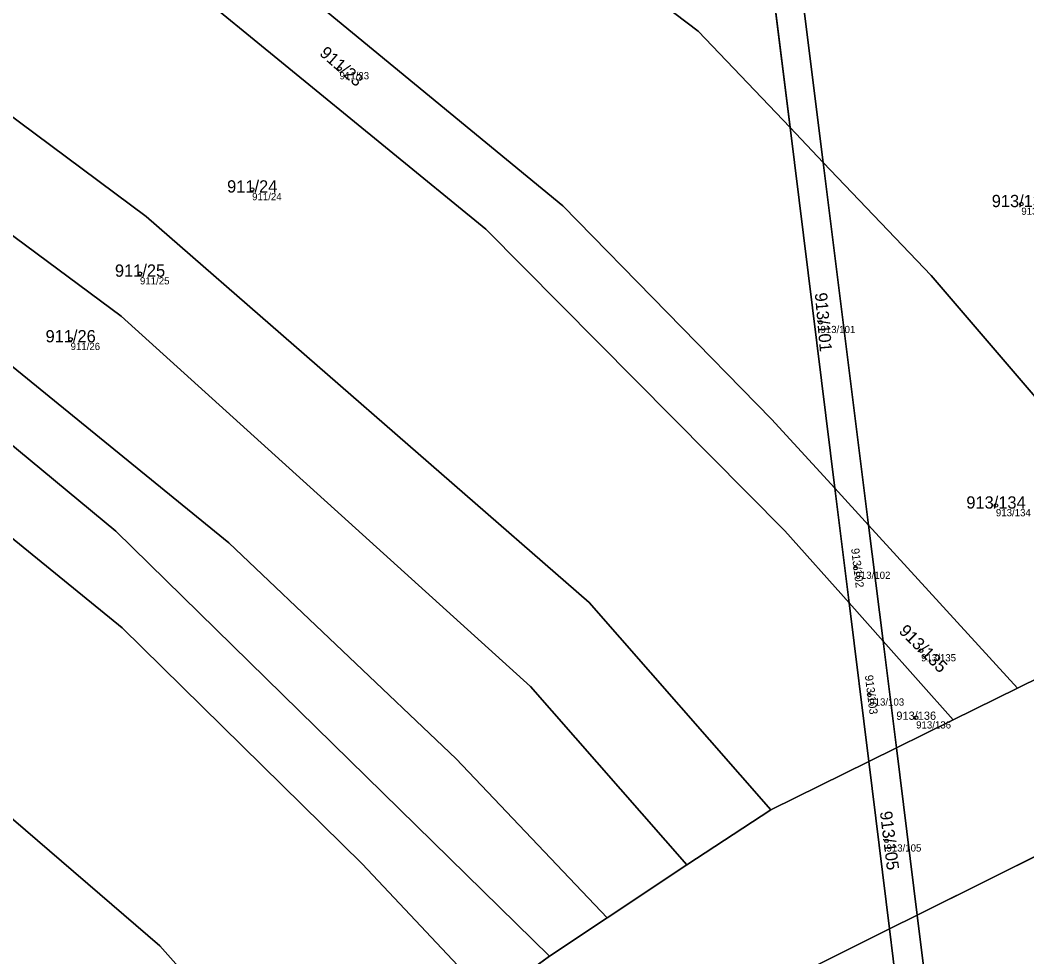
# Model space of a CAD drawing. Extents: x -603967 to -594699, y -1179315 to -1165625.
# Drawn here: x -596374.8 to -596235.4, y -1171398.9 to -1171269.1 of the extents above; entities that cross this region are included whole.
import ezdxf

# ---------------------------------------------------------------- set-up
doc = ezdxf.new("R2010")
doc.units = 0
for name, color, linetype in [('Definiční body', 7, 'Continuous'), ('Hranice parcel', 7, 'Continuous'), ('Parcelní čísla', 7, 'Continuous'), ('Polygon parcely', 7, 'Continuous')]:
    doc.layers.add(name, color=color, linetype=linetype)

msp = doc.modelspace()

# ---------------------------------------------------------------- linework, layer by layer
at = {"layer": 'Definiční body'}
for centre in [(-596330.59, -1171275.83994), (-596342.7, -1171292.58994), (-596236.15, -1171294.60994), (-596358.24, -1171304.24994), (-596263.98, -1171310.98994), (-596367.85, -1171313.33994), (-596239.67, -1171336.36994), (-596259.12, -1171345.03994), (-596250.03, -1171356.46994), (-596257.21, -1171362.59994), (-596250.72, -1171365.76994), (-596254.83, -1171382.81994)]:
    msp.add_circle(centre, 0.25, dxfattribs=at)
at = {"layer": 'Hranice parcel'}
for p, q in [((-596268.19, -1171284.01), (-596273.43, -1171241.74)), ((-596263.59, -1171288.83), (-596269.04, -1171245.23)), ((-596268.19, -1171284.01), (-596263.59, -1171288.83)), ((-596261.99, -1171333.97), (-596268.19, -1171284.01)), ((-596257.31, -1171339.09), (-596263.59, -1171288.83)), ((-596261.99, -1171333.97), (-596257.31, -1171339.09)), ((-596260.02, -1171349.85), (-596261.99, -1171333.97)), ((-596255.31, -1171355.15), (-596257.31, -1171339.09)), ((-596257.31, -1171339.09), (-596236.66, -1171361.66)), ((-596250.57, -1171393.12), (-596151.05, -1171343.57)), ((-596236.66, -1171361.66), (-596210.66, -1171348.83)), ((-596260.02, -1171349.85), (-596255.31, -1171355.15)), ((-596257.29, -1171371.84), (-596260.02, -1171349.85)), ((-596253.46, -1171369.95), (-596255.31, -1171355.15)), ((-596255.31, -1171355.15), (-596245.6, -1171366.07)), ((-596245.6, -1171366.07), (-596236.66, -1171361.66)), ((-596253.46, -1171369.95), (-596245.6, -1171366.07)), ((-596257.29, -1171371.84), (-596253.46, -1171369.95)), ((-596250.57, -1171393.12), (-596253.46, -1171369.95)), ((-596270.84, -1171378.52), (-596257.29, -1171371.84)), ((-596254.42, -1171395.03), (-596257.29, -1171371.84)), ((-596282.47, -1171386.14), (-596270.84, -1171378.52)), ((-596293.54, -1171393.49), (-596282.47, -1171386.14)), ((-596301.49, -1171398.78), (-596293.54, -1171393.49)), ((-596254.42, -1171395.03), (-596250.57, -1171393.12)), ((-596270.1, -1171402.84), (-596254.42, -1171395.03)), ((-596252.36, -1171411.65), (-596254.42, -1171395.03)), ((-596309.76, -1171404.78), (-596301.49, -1171398.78))]:
    msp.add_line(p, q, dxfattribs=at)
for points in [[(-596393.97, -1171188.58), (-596346.11, -1171221.25), (-596280.92, -1171270.64), (-596268.19, -1171284.01)], [(-596417.65, -1171206.31), (-596349.34, -1171253.93), (-596299.64, -1171294.84), (-596270.75, -1171324.41), (-596261.99, -1171333.97)], [(-596425.27, -1171211.94), (-596352.01, -1171263.94), (-596310.35, -1171298.07), (-596268.9, -1171339.86), (-596260.02, -1171349.85)], [(-596447.87, -1171228.93), (-596357.37, -1171296.34), (-596296.02, -1171349.81), (-596270.84, -1171378.52)], [(-596459.03, -1171237.25), (-596360.85, -1171310.12), (-596304.13, -1171361.46), (-596282.47, -1171386.14)], [(-596471.01, -1171246.23), (-596414.68, -1171285.56), (-596345.94, -1171341.55), (-596314.45, -1171371.44), (-596293.54, -1171393.49)], [(-596479.13, -1171252.35), (-596402.34, -1171306.16), (-596361.58, -1171339.93), (-596301.49, -1171398.78)], [(-596487.18, -1171258.36), (-596410.39, -1171312.84), (-596360.71, -1171353.33), (-596327.48, -1171386.02), (-596309.76, -1171404.78)], [(-596509.37, -1171275.04), (-596446.6, -1171318.95), (-596355.5, -1171397.36), (-596333.54, -1171422.04)], [(-596263.59, -1171288.83), (-596248.66, -1171304.51), (-596210.66, -1171348.83)], [(-596248.49, -1171409.86), (-596248.71, -1171408), (-596250.57, -1171393.12)]]:
    msp.add_lwpolyline(points, dxfattribs=at)
at = {"layer": 'Polygon parcely'}
for points in [[(-596280.92, -1171270.64), (-596268.19, -1171284.01), (-596273.43, -1171241.74), (-596305.04, -1171216.6), (-596352.98, -1171183.19), (-596370.19, -1171170.39), (-596373.77, -1171173.39), (-596393.97, -1171188.58), (-596346.11, -1171221.25)], [(-596299.64, -1171294.84), (-596270.75, -1171324.41), (-596261.99, -1171333.97), (-596268.19, -1171284.01), (-596280.92, -1171270.64), (-596346.11, -1171221.25), (-596393.97, -1171188.58), (-596417.65, -1171206.31), (-596349.34, -1171253.93)], [(-596260.02, -1171349.85), (-596261.99, -1171333.97), (-596270.75, -1171324.41), (-596299.64, -1171294.84), (-596349.34, -1171253.93), (-596417.65, -1171206.31), (-596425.27, -1171211.94), (-596352.01, -1171263.94), (-596310.35, -1171298.07), (-596268.9, -1171339.86)], [(-596270.84, -1171378.52), (-596257.29, -1171371.84), (-596260.02, -1171349.85), (-596268.9, -1171339.86), (-596310.35, -1171298.07), (-596352.01, -1171263.94), (-596425.27, -1171211.94), (-596447.87, -1171228.93), (-596357.37, -1171296.34), (-596296.02, -1171349.81)], [(-596360.85, -1171310.12), (-596304.13, -1171361.46), (-596282.47, -1171386.14), (-596270.84, -1171378.52), (-596296.02, -1171349.81), (-596357.37, -1171296.34), (-596447.87, -1171228.93), (-596459.03, -1171237.25)], [(-596414.68, -1171285.56), (-596345.94, -1171341.55), (-596314.45, -1171371.44), (-596293.54, -1171393.49), (-596282.47, -1171386.14), (-596304.13, -1171361.46), (-596360.85, -1171310.12), (-596459.03, -1171237.25), (-596471.01, -1171246.23)], [(-596269.04, -1171245.23), (-596273.43, -1171241.74), (-596268.19, -1171284.01), (-596263.59, -1171288.83)], [(-596301.49, -1171398.78), (-596293.54, -1171393.49), (-596314.45, -1171371.44), (-596345.94, -1171341.55), (-596414.68, -1171285.56), (-596471.01, -1171246.23), (-596479.13, -1171252.35), (-596402.34, -1171306.16), (-596361.58, -1171339.93)], [(-596192.69, -1171339.97), (-596235.15, -1171255.29), (-596236.98, -1171256.85), (-596243.69, -1171262.56), (-596245.42, -1171264.03), (-596269.04, -1171245.23), (-596263.59, -1171288.83), (-596248.66, -1171304.51), (-596210.66, -1171348.83)], [(-596360.71, -1171353.33), (-596327.48, -1171386.02), (-596309.76, -1171404.78), (-596301.49, -1171398.78), (-596361.58, -1171339.93), (-596402.34, -1171306.16), (-596479.13, -1171252.35), (-596487.18, -1171258.36), (-596410.39, -1171312.84)], [(-596355.5, -1171397.36), (-596333.54, -1171422.04), (-596309.76, -1171404.78), (-596327.48, -1171386.02), (-596360.71, -1171353.33), (-596410.39, -1171312.84), (-596487.18, -1171258.36), (-596509.37, -1171275.04), (-596446.6, -1171318.95)], [(-596343.39, -1171452.32), (-596336.12, -1171446.45), (-596330.52, -1171441.94), (-596341.66, -1171427.93), (-596333.54, -1171422.04), (-596355.5, -1171397.36), (-596446.6, -1171318.95), (-596509.37, -1171275.04), (-596532.62, -1171292.42), (-596465.82, -1171340.82), (-596393.01, -1171400.71), (-596366.08, -1171426.39)], [(-596257.31, -1171339.09), (-596263.59, -1171288.83), (-596268.19, -1171284.01), (-596261.99, -1171333.97)], [(-596236.66, -1171361.66), (-596210.66, -1171348.83), (-596248.66, -1171304.51), (-596263.59, -1171288.83), (-596257.31, -1171339.09)], [(-596159.27, -1171326.18), (-596192.69, -1171339.97), (-596210.66, -1171348.83), (-596236.66, -1171361.66), (-596245.6, -1171366.07), (-596253.46, -1171369.95), (-596250.57, -1171393.12), (-596151.05, -1171343.57)], [(-596255.31, -1171355.15), (-596257.31, -1171339.09), (-596261.99, -1171333.97), (-596260.02, -1171349.85)], [(-596245.6, -1171366.07), (-596236.66, -1171361.66), (-596257.31, -1171339.09), (-596255.31, -1171355.15)], [(-596143.93, -1171358.75), (-596151.05, -1171343.57), (-596250.57, -1171393.12), (-596248.71, -1171408), (-596248.49, -1171409.86)], [(-596253.46, -1171369.95), (-596255.31, -1171355.15), (-596260.02, -1171349.85), (-596257.29, -1171371.84)], [(-596245.6, -1171366.07), (-596255.31, -1171355.15), (-596253.46, -1171369.95)], [(-596253.46, -1171369.95), (-596257.29, -1171371.84), (-596254.42, -1171395.03), (-596250.57, -1171393.12)], [(-596282.06, -1171410.57), (-596276.66, -1171407.08), (-596270.1, -1171402.84), (-596254.42, -1171395.03), (-596257.29, -1171371.84), (-596270.84, -1171378.52), (-596282.47, -1171386.14), (-596293.54, -1171393.49), (-596301.49, -1171398.78), (-596309.76, -1171404.78), (-596333.54, -1171422.04), (-596341.66, -1171427.93), (-596330.52, -1171441.94), (-596328.83, -1171440.84), (-596319.1, -1171434.54), (-596308.57, -1171427.73), (-596297.56, -1171420.6), (-596285.6, -1171412.86)], [(-596248.49, -1171409.86), (-596248.71, -1171408), (-596250.57, -1171393.12), (-596254.42, -1171395.03), (-596252.36, -1171411.65)], [(-596252.36, -1171411.65), (-596254.42, -1171395.03), (-596270.1, -1171402.84), (-596263.58, -1171417.21)]]:
    msp.add_lwpolyline(points, close=True, dxfattribs=at)

# ---------------------------------------------------------------- texts
at = {"layer": 'Definiční body'}
for s, p in [('911/23', (-596330.59, -1171277.329)), ('911/24', (-596342.7, -1171294.079)), ('913/133', (-596236.15, -1171296.099)), ('911/25', (-596358.24, -1171305.739)), ('913/101', (-596263.98, -1171312.479)), ('911/26', (-596367.85, -1171314.829)), ('913/134', (-596239.67, -1171337.859)), ('913/102', (-596259.12, -1171346.529)), ('913/135', (-596250.03, -1171357.959)), ('913/103', (-596257.21, -1171364.089)), ('913/136', (-596250.72, -1171367.259)), ('913/105', (-596254.83, -1171384.309))]:
    msp.add_text(s, height=0.999996, dxfattribs=at).set_placement(p)
at = {"layer": 'Parcelní čísla'}
for s, height, rotation, p in [('911/23', 1.699998, 319, (-596333.484, -1171273.886)), ('913/101', 1.699998, 275, (-596264.76, -1171306.945)), ('913/102', 1.14, 277, (-596259.737, -1171342.348)), ('913/135', 1.699998, 315, (-596253.227, -1171353.873)), ('913/103', 1.14, 277, (-596257.827, -1171359.908)), ('913/105', 1.699998, 277, (-596255.751, -1171378.805))]:
    msp.add_text(s, height=height, rotation=rotation, dxfattribs=at).set_placement(p)
for s, height, p in [('911/24', 1.699998, (-596346.166, -1171293.015)), ('913/133', 1.699998, (-596240.246, -1171295.035)), ('911/25', 1.699998, (-596361.706, -1171304.675)), ('911/26', 1.699998, (-596371.316, -1171313.765)), ('913/134', 1.699998, (-596243.766, -1171336.795)), ('913/136', 1.14, (-596253.467, -1171366.055))]:
    msp.add_text(s, height=height, dxfattribs=at).set_placement(p)

doc.saveas('drawing.dxf')
